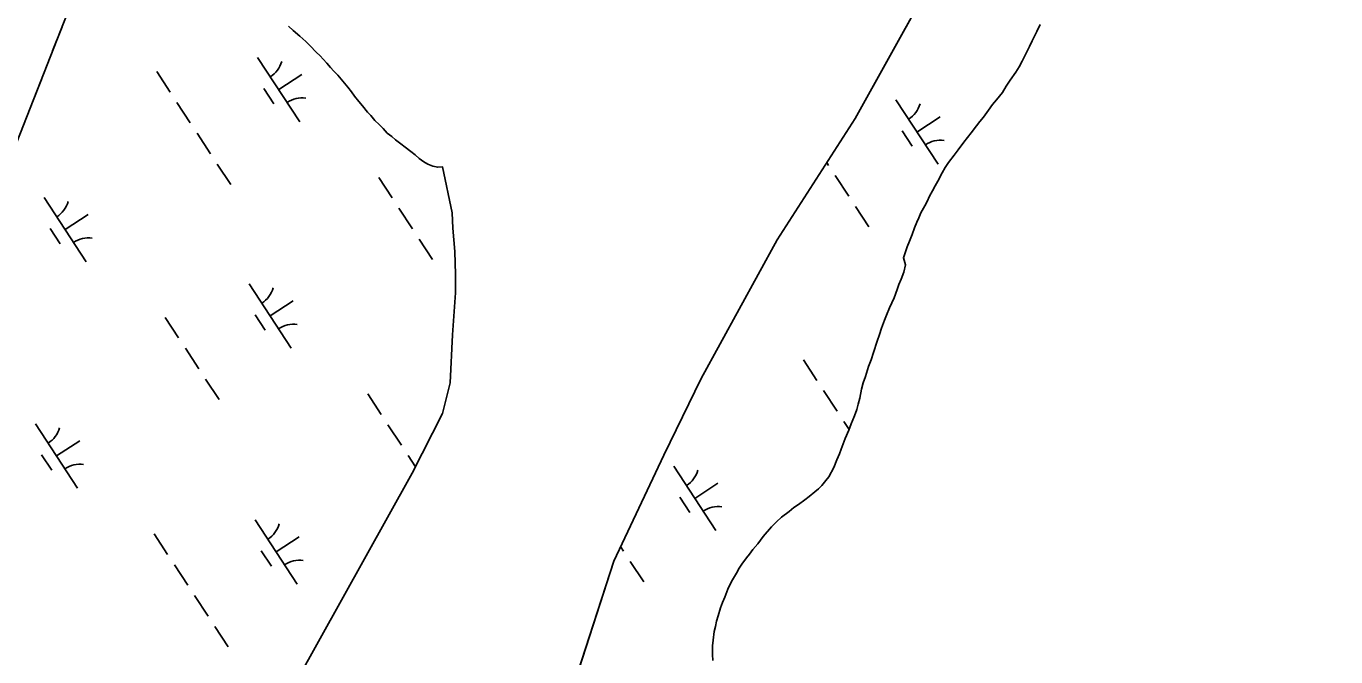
# Model space of a CAD drawing. Extents: x 3945642 to 3966284, y 206476 to 228921.
# Drawn here: x 3958457 to 3959310, y 221398 to 221809 of the extents above; entities that cross this region are included whole.
import ezdxf

# ---------------------------------------------------------------- set-up
doc = ezdxf.new("R2010")
doc.units = 0
for name, color, linetype in [('V-TOPO-SHOR', 7, 'Continuous'), ('V-UTIL-LINE', 7, 'Continuous'), ('V-WETL-SWMP', 7, 'Continuous')]:
    doc.layers.add(name, color=color, linetype=linetype)

msp = doc.modelspace()

# ---------------------------------------------------------------- linework, layer by layer
at = {"layer": 'V-TOPO-SHOR'}
for points in [[(3958472.38, 220725.05), (3958501.32, 220805.74), (3958603.21, 221015.44), (3958734.4, 221246.13), (3958789.42, 221329.26), (3958812.36, 221376.32), (3958839.49, 221460.41), (3958872.08, 221529.4), (3958896.41, 221579.2), (3958945.95, 221669.65), (3958996.85, 221748.67), (3959062.91, 221867.44), (3959094.14, 221941.92), (3959128.61, 222038.8), (3959174.07, 222148.01), (3959206.2, 222212.43), (3959232.8, 222258.11), (3959243.49, 222276.05)], [(3958627.62, 221808.68), (3958630.67, 221805.77), (3958634.94, 221802.1), (3958638.91, 221798.73), (3958641.81, 221795.82), (3958645.62, 221791.85), (3958648.21, 221789.4), (3958650.19, 221787.1), (3958652.63, 221784.5), (3958655.07, 221781.75), (3958657.21, 221779.3), (3958659.8, 221776.7), (3958661.93, 221774.1), (3958664.06, 221771.65), (3958666.2, 221768.9), (3958668.64, 221765.84), (3958670.62, 221763.08), (3958673.36, 221759.72), (3958675.8, 221756.81), (3958679.15, 221752.68), (3958681.29, 221750.54), (3958683.88, 221747.33), (3958686.62, 221744.58), (3958689.22, 221742.13), (3958691.96, 221739.07), (3958694.86, 221736.77), (3958697.45, 221734.63), (3958700.81, 221732.02), (3958703.71, 221729.88), (3958707.37, 221727.12), (3958710.11, 221724.83), (3958712.86, 221722.53), (3958715.75, 221720.39), (3958718.5, 221718.86), (3958721.71, 221717.48), (3958724.91, 221716.86), (3958727.97, 221717.16)], [(3958922.95, 221458.4), (3958926.01, 221462.37), (3958928.01, 221464.97), (3958930.15, 221467.87), (3958933.36, 221471.53), (3958936.89, 221476.41), (3958942.25, 221482.66), (3958945.46, 221485.87), (3958948.83, 221488.92), (3958953.88, 221492.73), (3958956.94, 221495.17), (3958959.84, 221497.3), (3958963.97, 221500.35), (3958966.73, 221502.48), (3958970.55, 221505.38), (3958972.85, 221507.36), (3958974.99, 221509.49), (3958977.75, 221512.85), (3958979.59, 221515.29), (3958982.96, 221521.25), (3958984.95, 221526.28), (3958986.64, 221530.25), (3958987.71, 221533.15), (3958990.33, 221540.18), (3958992.62, 221545.68), (3958994.16, 221549.64), (3958996.31, 221554.99), (3958997.85, 221559.11), (3958998.77, 221562.62), (3958999.85, 221566.44), (3959000.92, 221572.4), (3959002, 221576.52), (3959003.54, 221580.64), (3959005.53, 221587.06), (3959007.22, 221591.49), (3959008.76, 221596.22), (3959011.21, 221603.55), (3959012.6, 221607.82), (3959013.98, 221611.95), (3959015.82, 221617.14), (3959017.21, 221620.5), (3959019.2, 221625.38), (3959020.73, 221628.59), (3959022.11, 221631.8), (3959024.11, 221637.14), (3959025.34, 221640.5), (3959026.72, 221643.86), (3959028.41, 221648.44), (3959029.64, 221653.17), (3959028.27, 221657.76), (3959029.5, 221661.73), (3959030.58, 221665.09), (3959032.11, 221668.75), (3959033.95, 221673.03), (3959035.49, 221677.3), (3959037.02, 221680.97), (3959038.25, 221683.87), (3959039.48, 221687.07), (3959042.08, 221691.8), (3959043.62, 221694.55), (3959045.3, 221698.06), (3959047.14, 221701.42), (3959048.83, 221704.63), (3959050.67, 221707.83), (3959053.58, 221713.18), (3959055.42, 221716.69), (3959057.56, 221719.89), (3959061.24, 221724.77), (3959063.85, 221728.13), (3959067.67, 221733.17), (3959069.97, 221736.21), (3959072.42, 221739.27), (3959075.79, 221743.69), (3959078.09, 221746.59), (3959080.38, 221749.49), (3959083.75, 221754.07), (3959086.36, 221757.58), (3959088.96, 221760.63), (3959092.79, 221765.51), (3959095.24, 221769.63), (3959097.69, 221773.6), (3959101.37, 221778.79), (3959103.67, 221782.15), (3959105.5, 221785.81), (3959108.42, 221791.46), (3959110.26, 221795.43), (3959112.1, 221799.24), (3959115.17, 221805.2), (3959117.31, 221809.77)], [(3958464.8, 221065.25), (3958521.09, 221175.85), (3958632.12, 221380.97), (3958708.27, 221517.56), (3958728, 221556.39), (3958733.06, 221576.5), (3958734.49, 221607.59), (3958736.37, 221635.03), (3958736.39, 221646.91), (3958735.96, 221662.01), (3958734.61, 221677.1), (3958734.18, 221687.16), (3958727.97, 221717.16)], [(3958904.05, 221395.64), (3958903.9, 221399.46), (3958903.91, 221405.27), (3958904.38, 221408.93), (3958905, 221414.43), (3958905.92, 221417.79), (3958906.38, 221421.15), (3958907.46, 221424.67), (3958909.15, 221429.86), (3958910.38, 221433.37), (3958911.91, 221436.88), (3958913.76, 221442.07), (3958915.29, 221445.43), (3958916.82, 221448.18), (3958919.43, 221452.6), (3958921.27, 221455.81), (3958922.95, 221458.4)]]:
    msp.add_lwpolyline(points, dxfattribs=at)
at = {"layer": 'V-UTIL-LINE'}
for points in [[(3958881.28, 222827.27), (3957109.88, 218326.97), (3961480.16, 211741.64)], [(3958480.21, 221808.36), (3958473.99, 221792.54)], [(3958466.66, 221773.93), (3958460.44, 221758.11)]]:
    msp.add_lwpolyline(points, dxfattribs=at)
at = {"layer": 'V-WETL-SWMP'}
for p, q in [((3958996.85, 221748.67), (3959062.91, 221867.44)), ((3959117.31, 221809.78), (3959115.17, 221805.2)), ((3959112.1, 221799.24), (3959110.26, 221795.43)), ((3959115.17, 221805.2), (3959112.1, 221799.24)), ((3959108.42, 221791.46), (3959105.5, 221785.81)), ((3959110.26, 221795.43), (3959108.42, 221791.46)), ((3958607.56, 221788.27), (3958634.96, 221746.45)), ((3959103.67, 221782.14), (3959101.37, 221778.79)), ((3959105.5, 221785.81), (3959103.67, 221782.14)), ((3958541.77, 221779.15), (3958550.54, 221765.76)), ((3958621.26, 221767.36), (3958636.32, 221777.22)), ((3959097.69, 221773.6), (3959095.24, 221769.63)), ((3959101.37, 221778.79), (3959097.69, 221773.6)), ((3958611.52, 221768.15), (3958618.1, 221758.11)), ((3959092.79, 221765.51), (3959088.96, 221760.63)), ((3959095.24, 221769.63), (3959092.79, 221765.51)), ((3958554.92, 221759.07), (3958563.69, 221745.69)), ((3959023.36, 221760.65), (3959050.76, 221718.83)), ((3959086.36, 221757.58), (3959083.75, 221754.07)), ((3959088.96, 221760.63), (3959086.36, 221757.58)), ((3958945.95, 221669.65), (3958996.85, 221748.67)), ((3959037.06, 221739.74), (3959052.12, 221749.61)), ((3959078.09, 221746.59), (3959075.79, 221743.69)), ((3959080.38, 221749.49), (3959078.09, 221746.59)), ((3959083.75, 221754.07), (3959080.38, 221749.49)), ((3958568.07, 221739), (3958576.84, 221725.61)), ((3959027.32, 221740.53), (3959033.89, 221730.5)), ((3959072.42, 221739.27), (3959069.97, 221736.22)), ((3959075.79, 221743.69), (3959072.42, 221739.27)), ((3959067.67, 221733.17), (3959063.84, 221728.13)), ((3959069.97, 221736.22), (3959067.67, 221733.17)), ((3959061.24, 221724.77), (3959057.56, 221719.89)), ((3959063.84, 221728.13), (3959061.24, 221724.77)), ((3958581.22, 221718.92), (3958589.99, 221705.54)), ((3958978.3, 221719.87), (3958979.49, 221718.07)), ((3959053.58, 221713.18), (3959050.67, 221707.83)), ((3959055.42, 221716.68), (3959053.58, 221713.18)), ((3959057.56, 221719.89), (3959055.42, 221716.68)), ((3958686.45, 221710.21), (3958695.22, 221696.82)), ((3958983.87, 221711.38), (3958992.64, 221698)), ((3959048.83, 221704.63), (3959047.14, 221701.42)), ((3959050.67, 221707.83), (3959048.83, 221704.63)), ((3958468.42, 221697.12), (3958495.82, 221655.3)), ((3959045.3, 221698.06), (3959043.62, 221694.55)), ((3959047.14, 221701.42), (3959045.3, 221698.06)), ((3958699.61, 221690.13), (3958708.37, 221676.75)), ((3958997.02, 221691.3), (3959005.79, 221677.92)), ((3959039.48, 221687.07), (3959038.25, 221683.87)), ((3959042.08, 221691.8), (3959039.48, 221687.07)), ((3959043.62, 221694.55), (3959042.08, 221691.8)), ((3958482.12, 221676.21), (3958497.18, 221686.07)), ((3959037.02, 221680.97), (3959035.49, 221677.3)), ((3959038.25, 221683.87), (3959037.02, 221680.97)), ((3958472.38, 221677), (3958478.96, 221666.96)), ((3958712.76, 221670.06), (3958721.53, 221656.67)), ((3959033.95, 221673.03), (3959032.11, 221668.75)), ((3959035.49, 221677.3), (3959033.95, 221673.03)), ((3958896.41, 221579.2), (3958945.95, 221669.65)), ((3959029.5, 221661.73), (3959028.27, 221657.76)), ((3959030.58, 221665.09), (3959029.5, 221661.73)), ((3959032.11, 221668.75), (3959030.58, 221665.09)), ((3959028.27, 221657.76), (3959029.64, 221653.17)), ((3959029.64, 221653.17), (3959028.41, 221648.44)), ((3959028.41, 221648.44), (3959026.72, 221643.86)), ((3958602.01, 221640.89), (3958629.41, 221599.07)), ((3959024.11, 221637.14), (3959022.12, 221631.8)), ((3959025.34, 221640.5), (3959024.11, 221637.14)), ((3959026.72, 221643.86), (3959025.34, 221640.5)), ((3958615.71, 221619.98), (3958630.76, 221629.85)), ((3959020.73, 221628.59), (3959019.2, 221625.38)), ((3959022.12, 221631.8), (3959020.73, 221628.59)), ((3958547.32, 221619.06), (3958556.08, 221605.67)), ((3958605.97, 221620.77), (3958612.54, 221610.73)), ((3959017.21, 221620.5), (3959015.82, 221617.14)), ((3959019.2, 221625.38), (3959017.21, 221620.5)), ((3959013.98, 221611.95), (3959012.6, 221607.82)), ((3959015.82, 221617.14), (3959013.98, 221611.95)), ((3959011.22, 221603.55), (3959008.76, 221596.22)), ((3959012.6, 221607.82), (3959011.22, 221603.55)), ((3958560.47, 221598.98), (3958569.24, 221585.6)), ((3959008.76, 221596.22), (3959007.22, 221591.49)), ((3958963.11, 221591.44), (3958971.88, 221578.06)), ((3959005.53, 221587.06), (3959003.54, 221580.64)), ((3959007.22, 221591.49), (3959005.53, 221587.06)), ((3958573.62, 221578.9), (3958582.39, 221565.52)), ((3958872.08, 221529.4), (3958896.41, 221579.2)), ((3959002, 221576.52), (3959000.92, 221572.4)), ((3959003.54, 221580.64), (3959002, 221576.52)), ((3958679.29, 221569.23), (3958688.06, 221555.84)), ((3958976.27, 221571.36), (3958985.03, 221557.98)), ((3959000.92, 221572.4), (3958999.84, 221566.44)), ((3958997.85, 221559.11), (3958996.31, 221554.99)), ((3958998.77, 221562.62), (3958997.85, 221559.11)), ((3958999.84, 221566.44), (3958998.77, 221562.62)), ((3958989.42, 221551.29), (3958992.8, 221546.13)), ((3958996.31, 221554.99), (3958994.16, 221549.65)), ((3958462.87, 221549.74), (3958490.27, 221507.92)), ((3958692.44, 221549.15), (3958701.21, 221535.77)), ((3958992.63, 221545.68), (3958990.33, 221540.18)), ((3958994.16, 221549.65), (3958992.63, 221545.68)), ((3958476.57, 221528.83), (3958491.63, 221538.69)), ((3958990.33, 221540.18), (3958987.71, 221533.15)), ((3958466.83, 221529.62), (3958473.4, 221519.58)), ((3958705.59, 221529.08), (3958710.39, 221521.75)), ((3958839.49, 221460.41), (3958872.08, 221529.4)), ((3958984.95, 221526.28), (3958982.96, 221521.25)), ((3958986.64, 221530.25), (3958984.95, 221526.28)), ((3958987.71, 221533.15), (3958986.64, 221530.25)), ((3958878.67, 221522.13), (3958906.07, 221480.3)), ((3958982.96, 221521.25), (3958979.58, 221515.29)), ((3958892.37, 221501.21), (3958907.42, 221511.08)), ((3958974.99, 221509.5), (3958972.85, 221507.36)), ((3958977.75, 221512.85), (3958974.99, 221509.5)), ((3958979.58, 221515.29), (3958977.75, 221512.85)), ((3958882.63, 221502), (3958889.2, 221491.97)), ((3958963.97, 221500.35), (3958959.84, 221497.3)), ((3958966.73, 221502.48), (3958963.97, 221500.35)), ((3958970.55, 221505.38), (3958966.73, 221502.48)), ((3958972.85, 221507.36), (3958970.55, 221505.38)), ((3958953.88, 221492.73), (3958948.83, 221488.92)), ((3958956.94, 221495.17), (3958953.88, 221492.73)), ((3958959.84, 221497.3), (3958956.94, 221495.17)), ((3958605.94, 221487.2), (3958633.34, 221445.38)), ((3958942.25, 221482.66), (3958936.89, 221476.41)), ((3958945.46, 221485.87), (3958942.25, 221482.66)), ((3958948.83, 221488.92), (3958945.46, 221485.87)), ((3958540.15, 221478.08), (3958548.92, 221464.69)), ((3958619.64, 221466.29), (3958634.7, 221476.15)), ((3958936.89, 221476.41), (3958933.37, 221471.53)), ((3958609.9, 221467.08), (3958616.48, 221457.04)), ((3958843.94, 221469.82), (3958845.9, 221466.83)), ((3958930.15, 221467.86), (3958928.01, 221464.96)), ((3958933.37, 221471.53), (3958930.15, 221467.86)), ((3958553.3, 221458), (3958562.07, 221444.62)), ((3958812.37, 221376.32), (3958839.49, 221460.41)), ((3958850.28, 221460.14), (3958859.05, 221446.75)), ((3958922.95, 221458.4), (3958921.27, 221455.81)), ((3958926.02, 221462.37), (3958922.95, 221458.4)), ((3958928.01, 221464.96), (3958926.02, 221462.37)), ((3958916.82, 221448.18), (3958915.29, 221445.43)), ((3958919.43, 221452.6), (3958916.82, 221448.18)), ((3958921.27, 221455.81), (3958919.43, 221452.6)), ((3958913.76, 221442.07), (3958911.91, 221436.88)), ((3958915.29, 221445.43), (3958913.76, 221442.07)), ((3958566.45, 221437.93), (3958575.22, 221424.54)), ((3958910.38, 221433.37), (3958909.15, 221429.86)), ((3958911.91, 221436.88), (3958910.38, 221433.37)), ((3958907.46, 221424.67), (3958906.39, 221421.15)), ((3958909.15, 221429.86), (3958907.46, 221424.67)), ((3958579.6, 221417.85), (3958588.37, 221404.47)), ((3958905, 221414.43), (3958904.38, 221408.93)), ((3958905.92, 221417.79), (3958905, 221414.43)), ((3958906.39, 221421.15), (3958905.92, 221417.79)), ((3958903.91, 221405.27), (3958903.9, 221399.46)), ((3958904.38, 221408.93), (3958903.91, 221405.27)), ((3958903.9, 221399.46), (3958904.05, 221395.64))]:
    msp.add_line(p, q, dxfattribs=at)
for points in [[(3958627.62, 221808.68), (3958630.67, 221805.77), (3958634.95, 221802.1), (3958638.91, 221798.73), (3958641.81, 221795.83), (3958645.62, 221791.85), (3958648.21, 221789.4), (3958650.19, 221787.1), (3958652.63, 221784.5), (3958655.07, 221781.75), (3958657.21, 221779.3), (3958659.8, 221776.7), (3958661.93, 221774.1), (3958664.06, 221771.65), (3958666.2, 221768.9), (3958668.64, 221765.84), (3958670.62, 221763.09), (3958673.36, 221759.72), (3958675.8, 221756.81), (3958679.15, 221752.68)], [(3958679.15, 221752.68), (3958681.29, 221750.54), (3958683.88, 221747.33), (3958686.62, 221744.58), (3958689.22, 221742.13), (3958691.96, 221739.07), (3958694.86, 221736.77), (3958697.45, 221734.63), (3958700.81, 221732.02), (3958703.71, 221729.88), (3958707.37, 221727.12), (3958710.11, 221724.83), (3958712.86, 221722.53), (3958715.75, 221720.39), (3958718.5, 221718.86), (3958721.71, 221717.48), (3958724.91, 221716.86), (3958727.97, 221717.16), (3958734.18, 221687.16), (3958734.62, 221677.1), (3958735.96, 221662.01), (3958736.39, 221646.92), (3958736.37, 221635.03), (3958734.49, 221607.59), (3958733.06, 221576.5), (3958728, 221556.39), (3958708.27, 221517.56), (3958632.12, 221380.97)]]:
    msp.add_lwpolyline(points, dxfattribs=at)
for centre, start, end in [((3958606.32, 221790.59), 302.45745, 344.00111), ((3958636.6, 221744.38), 82.45745, 124.00111), ((3959022.12, 221762.98), 302.45745, 344.00111), ((3959052.39, 221716.77), 82.45745, 124.00111), ((3958467.18, 221699.44), 302.45745, 344.00111), ((3958497.46, 221653.23), 82.45745, 124.00111), ((3958600.77, 221643.22), 302.45745, 344.00111), ((3958631.04, 221597.01), 82.45745, 124.00111), ((3958461.63, 221552.07), 302.45745, 344.00111), ((3958491.9, 221505.86), 82.45745, 124.00111), ((3958877.43, 221524.45), 302.45745, 344.00111), ((3958907.7, 221478.24), 82.45745, 124.00111), ((3958604.71, 221489.52), 302.45745, 344.00111), ((3958634.98, 221443.31), 82.45745, 124.00111)]:
    msp.add_arc(centre, 17.62, start, end, dxfattribs=at)

doc.saveas('drawing.dxf')
